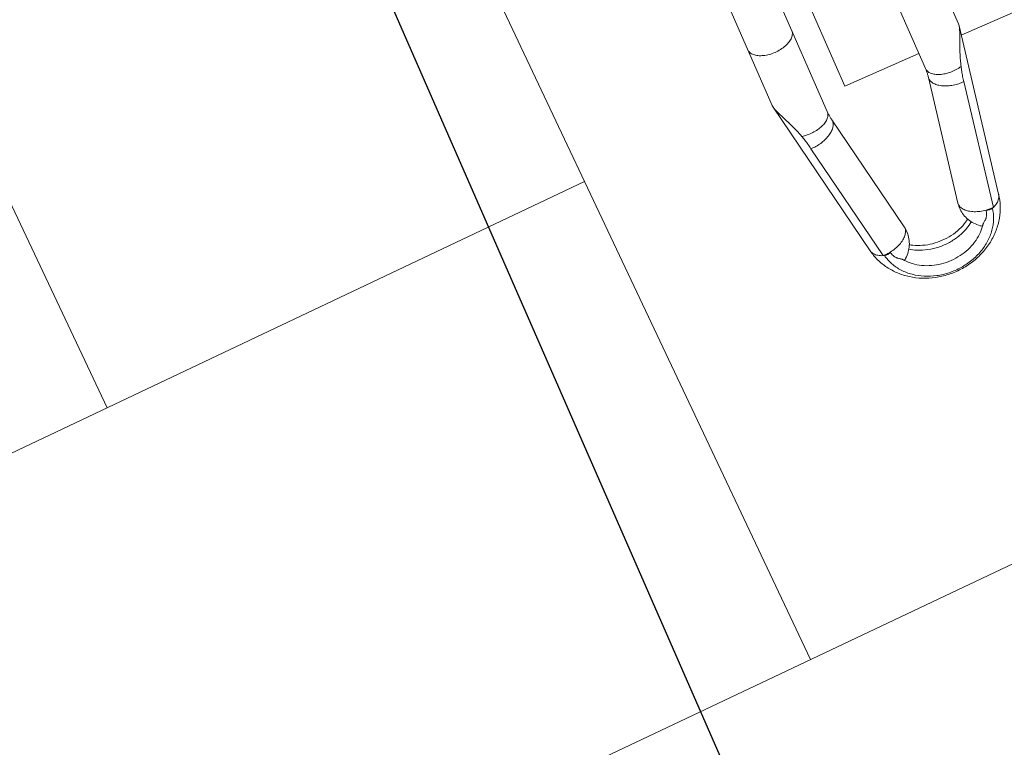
# Model space of a CAD drawing. Header units: metres. Extents: x 134157 to 138734, y 451157 to 455772.
# Tile 522 of 656: x 136621.087 to 136621.537, y 453801.399 to 453801.732. Entities that reach past the tile are written whole.
import ezdxf

# ---------------------------------------------------------------- set-up
doc = ezdxf.new("R2010")
doc.units = ezdxf.units.M
doc.layers.add('-DR-alg-hulplijnen', color=210, linetype='Continuous', plot=False)
doc.layers.add('-DR-nw-gr-arc-gras', color=7, linetype='Continuous', true_color=0xb5d5a4)
for name, color, linetype in [('-DR-nw-inr-fietsparkeren Tulip enkele beugel', 2, 'Continuous'), ('-DR-nw-maatvoering', 3, 'Continuous'), ('VELOPA-FIG25', 1, 'Continuous')]:
    doc.layers.add(name, color=color, linetype=linetype)
doc.layers.add('-DR-nw-vh-arc-sbs df bruinrood Broeder Alarmstraat', color=7, linetype='Continuous', lineweight=9, true_color=0xd8beb6)
doc.styles.add('2-5TXT', font='arial.ttf')
doc.styles.add('Drong', font='txt', dxfattribs={"height": 1.8})
doc.dimstyles.new('Drong', dxfattribs={"dimtxt": 1.8, "dimasz": 2.5, "dimexe": 0, "dimexo": 0, "dimgap": 0.9, "dimtad": 1, "dimzin": 0, "dimdsep": 46, "dimtxsty": 'Drong', "dimblk": 'dimblk-wit', "dimcen": 0, "dimse1": 1, "dimse2": 1, "dimclrd": 256, "dimclre": 1, "dimclrt": 7, "dimadec": 0, "dimazin": 0, "dimtfac": 1, "dimtmove": 0, "dimatfit": 3, "dimfxl": 1, "dimtolj": 1, "dimtzin": 0, "dimarcsym": 0})
doc.dimstyles.new('VELOPA-drukwerk', dxfattribs={"dimscale": 0, "dimtxt": 2.5, "dimasz": 2, "dimexe": 1, "dimexo": 1, "dimgap": 1, "dimtad": 1, "dimdec": 0, "dimdsep": 46, "dimtxsty": '2-5TXT', "dimcen": 8, "dimadec": 1, "dimazin": 0, "dimtfac": 1, "dimtdec": 0, "dimtmove": 0, "dimatfit": 3, "dimfxl": 1, "dimtolj": 1, "dimtzin": 0, "dimarcsym": 0})
pattern_1 = [(115.3356253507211, (136419.7180158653, 453326.2367068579), (-0.2236810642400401, -0.1059037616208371), [0.06, -0.187485]), (205.3356253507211, (136419.7180158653, 453326.2367068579), (0.1059037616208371, -0.22368106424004), [0.06, -0.187485])]

# ---------------------------------------------------------------- blocks, each defined once
blk = doc.blocks.new('*D482')
at = {"layer": '-DR-alg-hulplijnen', "color": 0, "lineweight": -2, "ltscale": 4, "transparency": 16777216}
for p, q in [((-1.268533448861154e-15, -770.7167233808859), (-1.92714493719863e-14, -1064.726652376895)), ((3625, -770.7167233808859), (3625, -1064.726652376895)), ((41.43344676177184, -1044.009928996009), (3583.566553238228, -1044.009928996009))]:
    blk.add_line(p, q, dxfattribs=at)
at = {"layer": '-DR-alg-hulplijnen', "color": 0, "ltscale": 4, "transparency": 16777216}
for points in [[(41.43344676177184, -1037.104354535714), (41.43344676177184, -1050.915503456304), (-1.800291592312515e-14, -1044.009928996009)], [(3583.566553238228, -1037.104354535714), (3583.566553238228, -1050.915503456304), (3625, -1044.009928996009)]]:
    blk.add_solid(points, dxfattribs=at)
at = {"layer": 'Defpoints', "color": 0, "ltscale": 4, "transparency": 16777216}
for p in [(0, -750), (3625, -750), (3625, -1044.009928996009)]:
    blk.add_point(p, dxfattribs=at)
at = {"layer": '-DR-alg-hulplijnen', "color": 0, "ltscale": 4, "transparency": 16777216, "insert": (1812.5, -996.8320429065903), "char_height": 51.79180845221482, "attachment_point": 5, "style": '2-5TXT'}
blk.add_mtext('\\A1;3625', dxfattribs=at)
blk = doc.blocks.new('*D481')
at = {"layer": '-DR-alg-hulplijnen', "color": 0, "lineweight": -2, "ltscale": 4, "transparency": 16777216}
for p, q in [((3645.716723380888, 3.331503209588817e-15), (4009.119275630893, 6.177109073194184e-14)), ((3988.402552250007, -41.4334467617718), (3988.402552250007, -708.5665532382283)), ((3645.716723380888, -750.0000000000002), (4009.119275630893, -750.0000000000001))]:
    blk.add_line(p, q, dxfattribs=at)
at = {"layer": '-DR-alg-hulplijnen', "color": 0, "ltscale": 4, "transparency": 16777216}
for points in [[(3981.496977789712, -41.43344676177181), (3995.308126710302, -41.4334467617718), (3988.402552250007, 5.843958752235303e-14)], [(3981.496977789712, -708.5665532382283), (3995.308126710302, -708.5665532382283), (3988.402552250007, -750.0000000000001)]]:
    blk.add_solid(points, dxfattribs=at)
at = {"layer": 'Defpoints', "color": 0, "ltscale": 4, "transparency": 16777216}
for p in [(3625.000000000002, 0), (3625.000000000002, -750.0000000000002), (3988.402552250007, -750.0000000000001)]:
    blk.add_point(p, dxfattribs=at)
at = {"layer": '-DR-alg-hulplijnen', "color": 0, "ltscale": 4, "transparency": 16777216, "insert": (3941.242330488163, -375.0000000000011), "char_height": 51.79180845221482, "attachment_point": 5, "rotation": 90, "style": '2-5TXT'}
blk.add_mtext('\\A1;750', dxfattribs=at)
blk = doc.blocks.new('dimblk-wit')
at = {"color": 7}
blk.add_line((2.842170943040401e-14, -0.3333333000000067), (-2.842170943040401e-14, 0.3333333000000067), dxfattribs=at)
blk.add_solid([(0, 0), (-0.7999999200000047, 0.1999999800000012), (-0.7999999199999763, -0.1999999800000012)], dxfattribs=at)
blk = doc.blocks.new('*D634')
at = {"layer": '-DR-nw-maatvoering', "lineweight": -2, "transparency": 16777216}
blk.add_line((136616.4696596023, 453791.6460135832), (136622.2968280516, 453806.2631956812), dxfattribs=at)
at = {"layer": 'Defpoints', "color": 0, "transparency": 16777216}
for p in [(136622.4819835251, 453806.7276496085), (136622.889603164, 453806.5651512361), (136616.6921237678, 453791.0190612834)]:
    blk.add_point(p, dxfattribs=at)
at = {"layer": '-DR-nw-maatvoering', "lineweight": -2, "transparency": 16777216, "xscale": 0.5, "yscale": 0.5, "zscale": 0.5}
for p, rotation in [((136622.481983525, 453806.7276496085), 68.26520454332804), ((136616.2845041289, 453791.1815596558), 248.2652045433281)]:
    blk.add_blockref('dimblk-wit', p, dxfattribs=dict(at, rotation=rotation))
at = {"layer": '-DR-nw-maatvoering', "color": 7, "transparency": 16777216, "insert": (136619.0454071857, 453799.089283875), "char_height": 0.36, "attachment_point": 5, "rotation": 68.26520454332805, "style": 'Drong'}
blk.add_mtext('\\A1;16.75', dxfattribs=at)
blk = doc.blocks.new('Fietsenrek Tulip enkel')
at = {"layer": '-DR-alg-hulplijnen', "ltscale": 4}
blk.add_line((1925, 0), (0, 0), dxfattribs=at)
at = {"layer": 'VELOPA-FIG25', "color": 252, "linetype": 'Continuous', "lineweight": 9}
for p, q in [((494.8371129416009, -140.9999999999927), (311.0747259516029, -140.9999999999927)), ((495.7262785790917, -141.0910967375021), (494.8371129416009, -140.9999999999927)), ((495.772689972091, -141.0990760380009), (573.5617494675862, -155.412532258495)), ((578.061183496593, -160.0371666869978), (520.0285534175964, -149.358961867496)), ((507.4947259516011, -162.9999999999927), (311.0747259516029, -162.9999999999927)), ((569.7877324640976, -174.0683839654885), (511.7551023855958, -163.3901791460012)), ((511.7551023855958, -163.3901791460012), (512.3705032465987, -163.4460002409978)), ((500.0747259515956, -174.9999999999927), (328.0747259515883, -174.9999999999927)), ((500.0747259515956, -174.9999999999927), (500.0747259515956, -211.9999729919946)), ((511.7551023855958, -211.6098208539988), (569.7877324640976, -200.931616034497)), ((511.7551023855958, -211.6098208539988), (512.3705032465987, -211.5539997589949)), ((311.0747259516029, -211.9999729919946), (507.4947259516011, -211.9999729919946)), ((520.0285534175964, -225.6410381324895), (578.061183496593, -214.962833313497)), ((495.7557838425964, -233.9040347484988), (573.5617494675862, -219.587467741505)), ((311.0747259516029, -233.9999729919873), (494.8372597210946, -233.9999729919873)), ((494.8372597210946, -233.9999729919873), (495.7291586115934, -233.9086769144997)), ((500.0747259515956, -233.1093344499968), (500.0747259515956, -344.8499999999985))]:
    blk.add_line(p, q, dxfattribs=at)
for points, start_tangent, end_tangent in [([(466.994016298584, -163), (468.5860438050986, -162.6251840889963), (470.0695772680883, -161.5262794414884), (471.3435163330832, -159.7781745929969), (472.3210441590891, -157.5), (472.9355438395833, -154.8470094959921), (473.1451382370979, -151.9999999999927), (472.9355438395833, -149.1529905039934), (472.3210441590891, -146.4999999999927), (471.3435163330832, -144.2218254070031), (470.0695772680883, -142.473720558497), (468.5860438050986, -141.3748159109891), (466.994016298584, -140.9999999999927)], (1, 0), (-1, 0)), ([(513.1607519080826, -147.7183760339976), (510.0422459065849, -146.6946697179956), (507.153079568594, -145.6307649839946), (504.4932891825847, -144.5501866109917), (502.0300367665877, -143.480861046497), (499.7637301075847, -142.4865463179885), (497.7815417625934, -141.6876164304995), (496.0994907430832, -141.1684539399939), (495.7265333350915, -141.0897224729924)], (-0.9553822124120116, 0.2953723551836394), (-0.9832483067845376, 0.1822711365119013)), ([(507.4947259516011, -163), (508.9946258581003, -162.6679655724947), (510.403976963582, -161.6919071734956), (511.6376968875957, -160.130749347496), (512.6213060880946, -158.0787390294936), (513.2954241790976, -155.6597558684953), (513.6193547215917, -153.0198336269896), (513.5735420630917, -150.3183441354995), (513.1607519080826, -147.7183760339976)], (1, 0), (-0.2299615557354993, 0.973199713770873)), ([(520.0285534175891, -149.358961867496), (517.6052190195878, -148.8716865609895), (515.3152293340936, -148.3272174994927), (513.1607519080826, -147.7183760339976)], (-0.9834894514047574, 0.1809654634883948), (-0.9553822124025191, 0.2953723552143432)), ([(512.370503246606, -163.4460002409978), (513.8332429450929, -163.1500431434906), (515.2912186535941, -162.2782816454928), (516.6650685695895, -160.878168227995), (517.8800100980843, -159.0259150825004), (518.869910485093, -156.822345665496), (519.5808866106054, -154.3874065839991), (519.9742380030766, -151.8536385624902), (520.0285534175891, -149.358961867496)], (1, 0), (-0.04841406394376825, 0.9988273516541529)), ([(573.5617138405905, -155.4127280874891), (573.7128661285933, -155.4431628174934), (575.4500885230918, -156.2476258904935), (576.9283822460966, -157.8094454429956), (578.061183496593, -160.0371666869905)], (0.9838505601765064, -0.1789918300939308), (0.3481890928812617, -0.9374243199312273)), ([(573.5617494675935, -219.5874677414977), (578.7706373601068, -218.0776590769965), (583.6881667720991, -215.5124794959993), (588.2215604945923, -211.8576967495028), (592.0143276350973, -207.3459410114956), (595.0129162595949, -202.0121346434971), (597.0151496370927, -196.1921108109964), (597.984348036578, -190.0517689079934), (597.892170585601, -183.8694163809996), (596.757943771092, -177.8318916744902), (594.6560760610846, -172.2159666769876), (591.6399866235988, -167.1248132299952), (587.9239800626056, -162.8540007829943), (583.523176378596, -159.3805036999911), (578.7266569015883, -156.9047444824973), (573.5617494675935, -155.412532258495)], (0.9834894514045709, 0.1809654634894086), (-0.9834894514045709, 0.1809654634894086)), ([(577.8828285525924, -163.5944361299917), (578.0581665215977, -161.7951034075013), (578.061183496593, -160.0371666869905)], (0.1429102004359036, 0.9897356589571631), (-0.04841406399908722, 0.9988273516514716)), ([(577.8828285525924, -163.5944361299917), (578.1861512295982, -162.8770445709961), (578.3573884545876, -162.0765153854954), (578.3780841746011, -161.2791146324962), (578.2446153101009, -160.5658552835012)], (0.4845798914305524, 0.8747470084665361), (-0.3077783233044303, 0.9514580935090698)), ([(578.2446153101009, -160.5658552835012), (578.1548630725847, -160.2980427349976), (578.061183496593, -160.0371666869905)], (-0.3077783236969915, 0.9514580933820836), (-0.3481890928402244, 0.9374243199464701)), ([(578.2446153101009, -214.4341447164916), (583.0011780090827, -212.9043890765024), (587.3700303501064, -210.1679985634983), (591.143664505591, -206.3549437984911), (594.1428437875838, -201.6463338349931), (596.2251158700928, -196.2658140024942), (597.2915788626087, -190.4689434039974), (597.2915788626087, -184.5310565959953), (596.2251158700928, -178.7341859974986), (594.1428437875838, -173.3536661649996), (591.143664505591, -168.6450562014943), (587.3700303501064, -164.8320014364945), (583.0011780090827, -162.0956109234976), (578.2446153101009, -160.5658552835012)], (0.9834894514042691, 0.1809654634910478), (-0.9834894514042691, 0.1809654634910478)), ([(511.7551023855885, -163.3901791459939), (510.3443160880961, -163.1741171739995), (508.922379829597, -163.0436381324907), (507.4947259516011, -163)], (-0.9834894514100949, 0.1809654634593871), (-1, 0)), ([(577.8828285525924, -163.5944361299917), (577.2849133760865, -166.3407292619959), (576.3266383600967, -168.8847591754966), (575.0707194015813, -171.0600332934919), (573.5993227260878, -172.72422531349), (572.0088353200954, -173.768359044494), (570.4029777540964, -174.1242050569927), (569.7881758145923, -174.0660051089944)], (-0.1429101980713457, -0.9897356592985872), (-0.9830726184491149, 0.1832163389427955)), ([(581.3055040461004, -165.1294488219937), (581.2596432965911, -165.0871941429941), (580.5832160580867, -164.5618098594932), (579.7776140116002, -164.1331376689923), (578.861981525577, -163.8170787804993), (577.8828285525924, -163.5944361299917)], (-0.7317919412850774, 0.6815281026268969), (-0.9834894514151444, 0.1809654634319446)), ([(581.7429735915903, -165.579241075), (581.3055040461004, -165.1294488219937)], (-0.6639546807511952, 0.7477728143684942), (-0.7317919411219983, 0.6815281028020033)), ([(583.3163983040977, -167.5550836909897), (583.3107844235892, -167.5510886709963), (583.0006612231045, -167.2355749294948), (582.6643575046, -166.7823136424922), (582.2783152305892, -166.2445987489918), (581.8175673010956, -165.6645055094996), (581.7429735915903, -165.579241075)], (-0.816839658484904, 0.576864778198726), (-0.6639546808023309, 0.7477728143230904)), ([(569.7877324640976, -174.0683839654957), (572.74650692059, -174.2877739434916), (575.6955799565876, -173.8647761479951), (578.5244736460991, -172.8009716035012), (581.0982246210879, -171.1255928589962), (583.3039738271, -168.8824958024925), (583.9188253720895, -168.0466727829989)], (0.9834894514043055, -0.1809654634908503), (0.5641571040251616, 0.8256674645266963)), ([(583.8994268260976, -167.9998713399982), (583.680129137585, -167.828367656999), (583.3163900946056, -167.5552250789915)], (-0.7831416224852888, 0.6218433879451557), (-0.8069365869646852, 0.5906380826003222)), ([(583.8995416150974, -207.0000360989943), (586.6723694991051, -204.3154133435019), (589.1502162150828, -200.7668309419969), (591.0006356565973, -196.6789411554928), (592.1475709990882, -192.2146738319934), (592.5417483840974, -187.5510255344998), (592.16362860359, -182.8813609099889), (591.0284676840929, -178.4008529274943), (589.1822902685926, -174.2899318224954), (586.7002369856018, -170.7172589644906), (583.8994268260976, -167.9998713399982)], (0.7831353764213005, 0.6218512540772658), (-0.7831416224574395, 0.621843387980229)), ([(578.2560795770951, -202.1207758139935), (579.0847439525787, -200.7668309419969), (580.9351633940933, -196.6789411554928), (582.0820987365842, -192.2146738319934), (582.4762761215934, -187.5510255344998), (582.098156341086, -182.8813609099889), (580.9629954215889, -178.4008529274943), (579.1168180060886, -174.2899318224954), (578.2557944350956, -172.8787873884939)], (0.5507126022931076, 0.834694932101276), (-0.5507311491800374, 0.834682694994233)), ([(579.9956035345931, -203.1606989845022), (581.9342555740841, -199.9058249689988), (583.7395385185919, -195.1817957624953), (584.6636466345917, -190.1008767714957), (584.6636466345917, -184.8991232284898), (583.7395385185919, -179.8182042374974), (581.9342555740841, -175.0941750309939), (579.9956035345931, -171.8393010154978)], (0.5773998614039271, 0.8164615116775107), (-0.5773998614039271, 0.8164615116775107)), ([(569.7877324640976, -200.9316160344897), (572.74650692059, -200.7122260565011), (575.6955799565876, -201.1352238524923), (578.5244736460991, -202.1990283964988), (581.0982246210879, -203.8744071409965), (583.3039738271, -206.117504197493), (583.917779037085, -206.9517960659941)], (0.9834894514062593, 0.1809654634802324), (0.5642593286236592, -0.8255976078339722)), ([(569.7881761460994, -200.9339966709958), (570.4031333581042, -200.8757949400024), (570.4376453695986, -200.8758824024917)], (0.9830726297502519, 0.1832162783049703), (0.9999700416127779, -0.007740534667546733)), ([(570.4376453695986, -200.8758824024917), (572.008766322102, -201.2316107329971), (573.5993205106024, -202.2757727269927), (575.0707066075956, -203.9399486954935), (576.3266339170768, -206.1152313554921), (577.2849118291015, -208.6592654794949), (577.8828285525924, -211.4055638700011)], (0.9999700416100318, -0.007740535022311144), (0.1429101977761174, -0.9897356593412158)), ([(583.3163898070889, -207.4447759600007), (583.6631090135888, -207.1847250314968), (583.8995416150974, -207.0000360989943)], (0.8069358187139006, 0.5906391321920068), (0.7831353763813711, 0.6218512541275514)), ([(512.370503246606, -211.5539997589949), (513.8332429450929, -211.8499568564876), (515.2912186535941, -212.7217183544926), (516.6650685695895, -214.1218317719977), (517.8800100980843, -215.9740849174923), (518.869910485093, -218.1776543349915), (519.5808866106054, -220.6125934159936), (519.9742380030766, -223.1463614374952), (520.0285534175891, -225.6410381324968)], (1, 0), (-0.04841406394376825, -0.9988273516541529)), ([(577.8828285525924, -211.4055638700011), (578.8483278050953, -211.1866933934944), (579.7620077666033, -210.8735213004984), (580.5740716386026, -210.4441363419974), (581.2582947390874, -209.9140350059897), (581.3048289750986, -209.8711807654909)], (0.9834894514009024, 0.1809654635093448), (0.7319026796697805, 0.6814091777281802)), ([(577.8828285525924, -211.4055638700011), (578.1861512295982, -212.1229554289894), (578.3573884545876, -212.9234846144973), (578.3780841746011, -213.7208853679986), (578.2446153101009, -214.4341447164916)], (0.4845798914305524, -0.8747470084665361), (-0.3077783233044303, -0.9514580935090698)), ([(577.8828285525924, -211.4055638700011), (578.0581665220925, -213.2048965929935), (578.061183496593, -214.962833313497)], (0.1429102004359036, -0.9897356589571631), (-0.04841406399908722, -0.9988273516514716)), ([(581.3048289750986, -209.8711807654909), (581.7614555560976, -209.3998654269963)], (0.7319026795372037, 0.6814091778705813), (0.661212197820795, 0.7501989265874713)), ([(581.7614555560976, -209.3998654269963), (581.8226206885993, -209.3296260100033), (582.2868631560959, -208.743856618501), (582.6730661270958, -208.2054200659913), (583.0086431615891, -207.7546029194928), (583.3163857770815, -207.4447451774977)], (0.6612121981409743, 0.7501989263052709), (0.8176137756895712, 0.5757670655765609)), ([(507.4947259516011, -211.9999729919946), (508.9946258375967, -212.3320074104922), (510.4039769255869, -213.3080657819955), (511.6376968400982, -214.8692235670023), (512.6213060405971, -216.9212338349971), (513.2954241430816, -219.3402169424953), (513.6193547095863, -221.9801391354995), (513.5735420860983, -224.6816285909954), (513.1609006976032, -227.2815920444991)], (1, 0), (-0.2298794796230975, -0.9732191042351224)), ([(507.4950211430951, -211.9999729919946), (508.9224544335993, -211.9563453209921), (510.3443704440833, -211.8258731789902), (511.7551023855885, -211.6098208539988)], (1, 1.038950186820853e-08), (0.9834894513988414, 0.1809654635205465)), ([(578.061183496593, -214.962833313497), (576.9283822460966, -217.1905545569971), (575.4500885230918, -218.7523741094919), (573.7128661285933, -219.556837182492), (573.5617138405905, -219.5872719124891)], (-0.3481890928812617, -0.9374243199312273), (-0.9838505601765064, -0.1789918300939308)), ([(578.2446153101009, -214.4341447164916), (578.1548630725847, -214.7019572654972), (578.061183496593, -214.962833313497)], (-0.3077783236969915, -0.9514580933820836), (-0.3481890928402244, -0.9374243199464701)), ([(495.7292658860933, -233.9092552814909), (495.9427061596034, -233.8665142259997), (497.3783835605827, -233.4555993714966), (499.0630185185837, -232.8091236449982), (500.9861600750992, -231.9804818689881), (503.099138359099, -231.0494096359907), (505.3447052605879, -230.0939968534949), (507.7623714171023, -229.1352099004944), (510.3685579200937, -228.1923988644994), (513.1609006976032, -227.2815920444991)], (0.9832304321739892, 0.1823675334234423), (0.9553821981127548, 0.2953724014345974)), ([(513.1609215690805, -227.2815860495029), (515.3153771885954, -226.6727519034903), (517.6052933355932, -226.1282990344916), (520.0285534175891, -225.6410381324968)], (0.9553816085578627, 0.2953743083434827), (0.9834894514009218, 0.1809654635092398))]:
    blk.add_spline(points, degree=3, dxfattribs=dict(at, start_tangent=start_tangent, end_tangent=end_tangent))
at = {"layer": '-DR-alg-hulplijnen', "ltscale": 4}
dim = blk.add_linear_dim(base=(3988.402552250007, -750.0000000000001), p1=(3625, 0), p2=(3625, -750), angle=90, dimstyle='VELOPA-drukwerk', override={"dimscale": 20.71672338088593}, dxfattribs=at)
dim.commit()
dim.dimension.update_dxf_attribs({"geometry": '*D481', "text_midpoint": (3941.242330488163, -375.0000000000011)})
dim = blk.add_linear_dim(base=(3625, -1044.009928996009), p1=(0, -750), p2=(3625, -750), dimstyle='VELOPA-drukwerk', override={"dimscale": 20.71672338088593}, dxfattribs=at)
dim.commit()
dim.dimension.update_dxf_attribs({"geometry": '*D482', "text_midpoint": (1812.5, -996.8320429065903)})

msp = doc.modelspace()

# ---------------------------------------------------------------- hatches: boundary and pattern name
at = {"layer": '-DR-nw-gr-arc-gras', "transparency": 33554687}
h = msp.add_hatch(dxfattribs=at)
h.set_pattern_fill('AGR-BOLLEN', color=256, scale=0.1, pattern_type=2)
h.set_pattern_definition(pattern_1)
edge = h.paths.add_edge_path()
edge.add_arc((-7000776.809524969, 3043164.567559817), 7592527.997363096, 340.0567505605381, 340.0572256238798)
edge.add_line((136455.7815594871, 453494.2542758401), (136455.1236032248, 453494.4934109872))
edge.add_arc((380495.2223584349, 364992.5484406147), 259592.3035530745, 160.0666568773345, 160.0804453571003)
edge.add_line((136433.832290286, 453435.7615323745), (136433.813485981, 453435.768343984))
edge.add_line((136433.813485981, 453435.768343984), (136432.1794965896, 453431.2550945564))
edge.add_line((136432.1794965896, 453431.2550945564), (136432.198303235, 453431.2482893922))
edge.add_line((136432.198303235, 453431.2482893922), (136431.6776287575, 453429.8696050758))
edge.add_line((136431.6776287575, 453429.8696050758), (136432.3363505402, 453429.6312341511))
edge.add_line((136432.3363505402, 453429.6312341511), (136434.3092713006, 453435.0765756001))
h = msp.add_hatch(dxfattribs=at)
h.set_pattern_fill('AGR-BOLLEN', color=256, scale=0.1, pattern_type=2)
h.set_pattern_definition(pattern_1)
edge = h.paths.add_edge_path()
edge.add_line((136644.2753070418, 454017.4218487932), (136643.9350728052, 454016.4814706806))
edge.add_line((136643.9350728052, 454016.4814706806), (136643.8839339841, 454016.3403207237))
edge.add_line((136643.8839339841, 454016.3403207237), (136644.542212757, 454016.1016536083))
edge.add_arc((1711333.983143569, -116117.4265426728), 1674723.581774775, 160.0956720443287, 160.096657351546, ccw=False)
edge.add_line((136654.3469492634, 454043.1812754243), (136653.6888597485, 454043.419891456))
edge.add_line((136653.6888597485, 454043.419891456), (136653.6378049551, 454043.2789838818))
edge.add_line((136653.6378049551, 454043.2789838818), (136653.2975354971, 454042.3386559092))
edge.add_line((136653.2975354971, 454042.3386559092), (136644.2753070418, 454017.4218487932))
at = {"layer": '-DR-nw-vh-arc-sbs df bruinrood Broeder Alarmstraat', "transparency": 33554687}
h = msp.add_hatch(dxfattribs=at)
h.set_pattern_fill('AVH-SBS_DIKFORMAAT_KEPER', color=256, scale=3.5, angle=45, pattern_type=2)
h.set_pattern_definition([(115.3356253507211, (136419.7180158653, 453326.2367068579), (-0.321614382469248, 0.1149290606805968), [0.9660000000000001, -0.483]), (25.33562535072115, (136419.0632007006, 453325.9266788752), (-0.321614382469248, 0.1149290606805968), [0.966, -0.483]), (115.3356253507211, (136419.3505233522, 453326.7307148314), (-0.321614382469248, 0.1149290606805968), [0, -1.449]), (115.3356253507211, (136419.3389369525, 453326.1908287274), (-0.321614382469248, 0.1149290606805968), [0, -1.449])])
h.paths.add_polyline_path([(136622.8075498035, 453806.5944730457), (136616.6100704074, 453791.048383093), (136618.5044023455, 453790.3142710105), (136624.631343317, 453805.9024352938)])

# ---------------------------------------------------------------- block references
at = {"layer": '-DR-nw-inr-fietsparkeren Tulip enkele beugel', "xscale": -0.001, "yscale": 0.001, "zscale": 0.001, "rotation": 113.6629406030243}
for p in [(136622.2515752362, 453805.0728744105), (136621.8679794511, 453804.0783946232), (136621.4848570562, 453803.0826029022), (136621.1029144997, 453802.0889609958), (136620.7208269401, 453801.0963996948)]:
    msp.add_blockref('Fietsenrek Tulip enkel', p, dxfattribs=at)

# ---------------------------------------------------------------- dimensions: what is measured, and where the dimension line sits
at = {"layer": '-DR-nw-maatvoering'}
dim = msp.add_aligned_dim(p1=(136616.6921237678, 453791.0190612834), p2=(136622.889603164, 453806.5651512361), distance=0.4388160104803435, dimstyle='Drong', override={"dimrnd": 0.05, "dimtfill": 0}, dxfattribs=at)
dim.commit()
dim.dimension.update_dxf_attribs({"geometry": '*D634', "text_midpoint": (136619.0454071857, 453799.089283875)})

doc.saveas('drawing.dxf')
